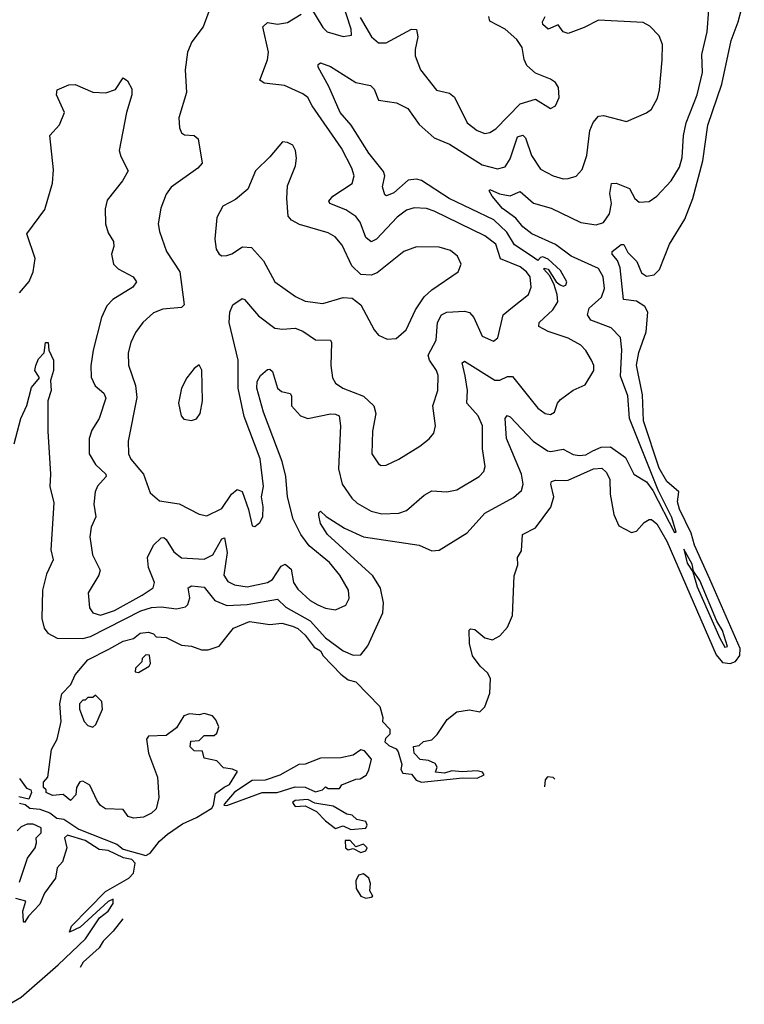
# Model space of a CAD drawing. Extents: x 2056909 to 2160450, y 827444 to 1016825.
# Tile 500 of 501: x 2153445 to 2156311, y 1008676 to 1012573. Entities that reach past the tile are written whole.
import ezdxf

# ---------------------------------------------------------------- set-up
doc = ezdxf.new("R2010")
doc.units = 0

msp = doc.modelspace()

# ---------------------------------------------------------------- linework, layer by layer
at = {"layer": '0CON10XD'}
for points in [[(2154595, 1012622), (2154645, 1012541.5), (2154661.9, 1012525), (2154725, 1012506.1), (2154758.2, 1012511.8), (2154757, 1012535), (2154699.1, 1012715)], [(2153797.7, 1010082.3), (2153855, 1010113.3), (2153896.2, 1010123.8), (2153922.5, 1010145), (2153955, 1010148.8), (2153975, 1010142.5), (2153985, 1010130), (2154025, 1010127.5), (2154085, 1010097.5), (2154125, 1010093.3), (2154165, 1010078.8), (2154190.7, 1010079.3), (2154235, 1010093.3), (2154291.2, 1010165), (2154355, 1010191.1), (2154435, 1010180), (2154482.5, 1010185), (2154525, 1010172.6), (2154545, 1010163.5), (2154575, 1010136.7), (2154610.2, 1010090.2), (2154635.3, 1010075.3), (2154646, 1010055), (2154715, 1009982.7), (2154745, 1009960), (2154775, 1009952.5), (2154870, 1009855), (2154881.7, 1009811.7), (2154880, 1009795), (2154910, 1009765), (2154910, 1009745), (2154891.7, 1009728.3), (2154890, 1009715), (2154905, 1009700), (2154935, 1009687.5), (2154942.5, 1009675), (2154957.5, 1009625), (2154952.5, 1009605), (2154960.7, 1009590.7), (2154995, 1009586.7), (2155013.9, 1009563.9), (2155035, 1009555.8), (2155197.7, 1009572.3), (2155255, 1009571.5), (2155282.5, 1009585), (2155275.7, 1009595.7), (2155255, 1009600.8), (2155195, 1009596), (2155155, 1009600.8), (2155125, 1009591.2), (2155090, 1009595), (2155096.7, 1009615), (2155089.3, 1009629.3), (2155061.7, 1009641.7), (2155030, 1009645), (2155005, 1009670), (2155003, 1009697), (2155025, 1009700), (2155043, 1009717), (2155075, 1009722.5), (2155096.1, 1009743.9), (2155136.1, 1009803.9), (2155175, 1009833.3), (2155225, 1009842), (2155265, 1009833.3), (2155285, 1009853.3), (2155305, 1009907.5), (2155308.1, 1009965), (2155296.8, 1009986.8), (2155266.2, 1010015), (2155236.7, 1010055), (2155224.2, 1010104.2), (2155223.6, 1010156.4), (2155228.3, 1010161.7), (2155245, 1010160), (2155285, 1010126.7), (2155315, 1010118.8), (2155345, 1010134), (2155375, 1010168.8), (2155394.4, 1010215), (2155401.4, 1010371.4), (2155415.8, 1010415.8), (2155414.2, 1010445), (2155429.6, 1010470.4), (2155434.4, 1010535), (2155485, 1010562.5), (2155545.7, 1010644.3), (2155558, 1010685), (2155546.2, 1010735), (2155549.4, 1010745), (2155565, 1010750.9), (2155600.3, 1010749.7), (2155615, 1010751.1), (2155715, 1010795.9), (2155748.3, 1010798.3), (2155765, 1010782.6), (2155779, 1010755), (2155781.3, 1010695), (2155794.8, 1010614.8), (2155815, 1010569.6), (2155865, 1010543.8), (2155885, 1010549.1), (2155915, 1010582.9), (2155935, 1010595.4), (2155945, 1010595.4), (2155965, 1010578.2), (2156005, 1010509.7), (2156199.7, 1010059.7), (2156225, 1010029), (2156255, 1010025.2), (2156276.9, 1010033.1), (2156293.6, 1010056.4), (2156295.6, 1010085), (2156175, 1010358.8), (2156115, 1010493.1), (2156101, 1010541), (2156055, 1010636.4), (2156047.1, 1010665), (2156051.9, 1010705), (2156005, 1010746), (2155975, 1010798.4), (2155912.1, 1010985), (2155908.3, 1011088.3), (2155885.2, 1011205.2), (2155894.4, 1011255.6), (2155922.9, 1011337.1), (2155930, 1011415), (2155917.8, 1011437.8), (2155885, 1011459.1), (2155833.5, 1011465), (2155820.8, 1011590.8), (2155809.8, 1011619.8), (2155789.1, 1011645), (2155788.6, 1011655), (2155825, 1011683.5), (2155835, 1011683.1), (2155851, 1011651), (2155886, 1011616), (2155905, 1011570.6), (2155925, 1011558.2), (2155955, 1011562.9), (2155975.8, 1011584.2), (2156015, 1011684.5), (2156076.1, 1011783.9), (2156108.1, 1011865), (2156147.7, 1012015), (2156166.8, 1012155), (2156222.5, 1012317.5), (2156259, 1012491), (2156287.2, 1012565), (2156311.4, 1012655)], [(2154193.8, 1012605), (2154171.5, 1012545), (2154126.7, 1012485), (2154109.1, 1012445), (2154099.5, 1012375), (2154105.5, 1012285), (2154074.5, 1012185), (2154076.9, 1012145), (2154086, 1012125), (2154096.9, 1012116.9), (2154135, 1012114.4), (2154150.9, 1012100.9), (2154166.7, 1012005), (2154150.6, 1011985), (2154045, 1011910), (2154025, 1011882.5), (2154003.1, 1011826.9), (2153993.6, 1011765), (2153998.5, 1011735), (2154026, 1011656), (2154079.1, 1011575), (2154095.5, 1011445), (2154085, 1011433.9), (2154012.1, 1011427.9), (2153975, 1011412.2), (2153931.9, 1011375), (2153903.5, 1011335), (2153884.6, 1011295), (2153874.6, 1011255), (2153876.1, 1011206.1), (2153904, 1011125), (2153908.1, 1011078.1), (2153874.7, 1010905.3), (2153875.4, 1010855), (2153885, 1010833.3), (2153935.4, 1010775), (2153961.1, 1010701.1), (2153998.3, 1010668.3), (2154076.7, 1010656.7), (2154155, 1010615.6), (2154185, 1010608.9), (2154245, 1010639.1), (2154282.7, 1010695), (2154305, 1010713.2), (2154325.3, 1010705.3), (2154350.7, 1010635), (2154365, 1010570), (2154375, 1010566.7), (2154395, 1010583.3), (2154407.1, 1010605), (2154408.9, 1010645), (2154401.5, 1010685), (2154410, 1010725), (2154396.2, 1010835), (2154333.2, 1011003.2), (2154309.2, 1011115), (2154310.2, 1011225), (2154273.3, 1011375), (2154276.7, 1011415), (2154288.7, 1011445), (2154325, 1011469.2), (2154335, 1011465.7), (2154390.4, 1011400.4), (2154455, 1011351.5), (2154485, 1011347.8), (2154535, 1011352.5), (2154565, 1011340.9), (2154615, 1011306.4), (2154674.4, 1011304.4), (2154678.9, 1011295), (2154676.5, 1011205), (2154682.3, 1011155), (2154694.7, 1011134.7), (2154724, 1011115), (2154805, 1011082.5), (2154846.2, 1011045), (2154854.6, 1011015), (2154841.2, 1010945), (2154837.8, 1010855), (2154864.6, 1010814.6), (2154875, 1010808.6), (2154895, 1010810), (2154945, 1010833.1), (2155027.5, 1010885), (2155065.4, 1010914.6), (2155083.2, 1010936.8), (2155090, 1010965), (2155080, 1011045), (2155099.6, 1011105), (2155100.4, 1011165), (2155094.6, 1011185), (2155066.3, 1011225), (2155061.6, 1011245), (2155093.2, 1011305), (2155098.1, 1011375), (2155113.6, 1011405), (2155135, 1011415.8), (2155205, 1011419.2), (2155224.3, 1011414.3), (2155241.5, 1011395), (2155275, 1011320), (2155318.8, 1011301.2), (2155336.6, 1011313.4), (2155357.7, 1011405), (2155395, 1011435.5), (2155457.9, 1011485), (2155468.9, 1011515), (2155463.9, 1011555), (2155450.4, 1011575), (2155425.4, 1011595), (2155346.6, 1011626.6), (2155328.1, 1011685), (2155285, 1011717.5), (2155085, 1011815.3), (2155054.7, 1011825.3), (2155005, 1011828.9), (2154975, 1011819.1), (2154938.8, 1011791.2), (2154856.2, 1011705), (2154835, 1011693.4), (2154815, 1011711.1), (2154792, 1011772), (2154775, 1011794.7), (2154735, 1011820), (2154672, 1011845), (2154667.8, 1011855), (2154683.4, 1011875), (2154760, 1011925), (2154768.2, 1011955), (2154759.2, 1011985), (2154717.8, 1012065), (2154601.8, 1012231.8), (2154584.8, 1012264.8), (2154565, 1012279.6), (2154492.6, 1012312.6), (2154411.8, 1012321.8), (2154395, 1012334.2), (2154425.8, 1012414.2), (2154430, 1012445), (2154406.7, 1012545), (2154425, 1012562.1), (2154465, 1012555.4), (2154505, 1012562.1), (2154558.6, 1012595)], [(2155467.8, 1011637.8), (2155402.5, 1011682.5), (2155372.1, 1011732.1), (2155320.5, 1011780.5), (2155144.7, 1011864.7), (2155035, 1011936.3), (2155015, 1011941.9), (2154982.2, 1011937.8), (2154925, 1011887.2), (2154895.8, 1011875.8), (2154889.4, 1011879.4), (2154880.8, 1011910.8), (2154889.8, 1011955), (2154885, 1011972.5), (2154825.8, 1012045), (2154756.1, 1012156.1), (2154712.5, 1012205), (2154668.5, 1012308.5), (2154626, 1012385), (2154626.2, 1012395), (2154635, 1012402), (2154675, 1012387.5), (2154774.6, 1012324.6), (2154833.1, 1012313.1), (2154847.3, 1012297.3), (2154865, 1012254.2), (2154935.7, 1012244.3), (2154981.2, 1012221.2), (2155025, 1012158.2), (2155085, 1012106), (2155145, 1012080.9), (2155275, 1011998.1), (2155335, 1011983.2), (2155365, 1011990.5), (2155385, 1012022.2), (2155415, 1012109.1), (2155435, 1012115.5), (2155445.6, 1012105.6), (2155469.2, 1012035), (2155505, 1011981.5), (2155555, 1011954.6), (2155595, 1011943.6), (2155615.4, 1011944.6), (2155646.2, 1011953.8), (2155669.5, 1011980.5), (2155688.4, 1012035), (2155700, 1012135), (2155714.1, 1012165.9), (2155735, 1012190.5), (2155755, 1012193.5), (2155845, 1012170.6), (2155925, 1012204.3), (2155945, 1012219.2), (2155967.6, 1012262.4), (2155976.2, 1012295), (2155986.5, 1012413.5), (2155987.3, 1012475), (2155975, 1012508.8), (2155937.9, 1012547.9), (2155911.8, 1012561.8), (2155735, 1012571.1), (2155678.6, 1012541.4), (2155615, 1012517.8), (2155595.6, 1012525), (2155575, 1012553.1), (2155535, 1012536), (2155515, 1012554.2), (2155512.9, 1012565), (2155523.6, 1012585)], [(2154628.8, 1010611.2), (2154628.3, 1010621.7), (2154635, 1010627.5), (2154657, 1010607), (2154730.5, 1010560.5), (2154805, 1010526.2), (2155025, 1010494), (2155075, 1010470.4), (2155105, 1010473.5), (2155215, 1010541.9), (2155285, 1010620.4), (2155398.2, 1010681.8), (2155430.2, 1010709.8), (2155436.6, 1010735), (2155430.5, 1010775), (2155371.4, 1010915), (2155365.4, 1010994.6), (2155373, 1011007), (2155385, 1011001.5), (2155476.7, 1010905), (2155533.5, 1010866.5), (2155546.3, 1010863.7), (2155595, 1010872.8), (2155635, 1010851.9), (2155657.9, 1010847.9), (2155685, 1010851.1), (2155712.9, 1010867.1), (2155745, 1010881.6), (2155782.6, 1010882.6), (2155840.9, 1010840.9), (2155875, 1010773.8), (2155925, 1010744.4), (2155950, 1010710), (2156035, 1010543.5), (2156042.5, 1010545), (2156025, 1010602.9), (2155971.2, 1010711.2), (2155857.3, 1010995), (2155850.6, 1011085), (2155821.9, 1011161.9), (2155826.9, 1011266.9), (2155821.2, 1011315), (2155785, 1011354), (2155705, 1011384.2), (2155690.7, 1011405), (2155698.2, 1011431.8), (2155746.9, 1011475), (2155758.5, 1011508.5), (2155753.5, 1011555), (2155735, 1011588.6), (2155627.2, 1011637.2), (2155565, 1011682.7), (2155471.1, 1011725), (2155435, 1011753), (2155407.8, 1011787.8), (2155355, 1011825.9), (2155314.8, 1011875), (2155302.9, 1011895), (2155305, 1011901.4), (2155343.6, 1011883.6), (2155384.8, 1011875.2), (2155425, 1011893.1), (2155477.1, 1011847.1), (2155547.1, 1011827.1), (2155665, 1011770.6), (2155725, 1011760.7), (2155755, 1011770), (2155778.3, 1011805), (2155786.4, 1011845), (2155780.2, 1011885), (2155785.8, 1011924.2), (2155805, 1011925.5), (2155857.5, 1011905), (2155878.6, 1011865), (2155895, 1011850.8), (2155935, 1011854), (2155965.5, 1011874.5), (2156021.9, 1011935), (2156055, 1011988.8), (2156065, 1012027.5), (2156070.6, 1012115), (2156081.1, 1012165), (2156125, 1012276), (2156146.3, 1012363.7), (2156143.3, 1012435), (2156164.7, 1012525), (2156171.5, 1012611.5)], [(2154792.2, 1012582.2), (2154837.3, 1012505), (2154865, 1012481.9), (2154895, 1012481.9), (2154995, 1012535.4), (2155014.4, 1012534.4), (2155020.4, 1012505), (2155009.1, 1012455), (2155009.8, 1012429.8), (2155030.4, 1012375), (2155094.3, 1012294.3), (2155145, 1012281.9), (2155165, 1012266.8), (2155215.3, 1012165.3), (2155255, 1012134.6), (2155285, 1012123.1), (2155305, 1012126.2), (2155328.5, 1012141.5), (2155425, 1012240.4), (2155485, 1012257.9), (2155545, 1012222), (2155565, 1012232), (2155578.6, 1012265), (2155576, 1012305), (2155564.2, 1012324.2), (2155545, 1012338), (2155485, 1012361.1), (2155451.5, 1012391.5), (2155441.3, 1012415), (2155433.1, 1012463.1), (2155411.5, 1012495), (2155366.2, 1012535), (2155305, 1012567.5), (2155300.5, 1012585)], [(2153445, 1011492.5), (2153482.6, 1011537.4), (2153498.9, 1011575), (2153507.2, 1011627.2), (2153473.3, 1011725), (2153545, 1011821.2), (2153574.6, 1011925.4), (2153579.3, 1011979.3), (2153564.2, 1012115), (2153603.2, 1012156.8), (2153622.2, 1012205), (2153591.4, 1012275), (2153594.1, 1012295.9), (2153640, 1012315), (2153665, 1012316.2), (2153735, 1012285.8), (2153785.9, 1012284.1), (2153823.8, 1012296.2), (2153855, 1012342.5), (2153871.2, 1012331.2), (2153888.9, 1012298.9), (2153889.5, 1012275), (2153868.1, 1012205), (2153839.5, 1012055), (2153845, 1012031.2), (2153874.2, 1011975), (2153852.5, 1011935), (2153791.7, 1011858.3), (2153783.9, 1011825), (2153785.4, 1011765), (2153795, 1011728.8), (2153816.9, 1011695), (2153818.1, 1011675), (2153808.9, 1011645), (2153816.9, 1011605), (2153835, 1011587.5), (2153894, 1011555), (2153907.5, 1011535), (2153892.5, 1011515), (2153813.8, 1011466.2), (2153789.5, 1011440.5), (2153769.6, 1011395), (2153736.1, 1011265), (2153726.6, 1011203.4), (2153727.9, 1011157.9), (2153743.8, 1011123.8), (2153777.8, 1011095), (2153786.4, 1011075), (2153760, 1010995), (2153731.3, 1010948.7), (2153719.6, 1010915), (2153719.6, 1010855), (2153745, 1010812.1), (2153786.7, 1010775), (2153788.1, 1010765), (2153753.3, 1010726.7), (2153743.8, 1010705), (2153738.8, 1010655), (2153746.2, 1010605), (2153728.5, 1010565), (2153723.1, 1010526.9), (2153733.6, 1010455), (2153763.8, 1010395), (2153758.5, 1010375), (2153716.7, 1010305), (2153720.9, 1010245), (2153734.3, 1010225), (2153765, 1010216.9), (2153820.9, 1010235), (2153930.4, 1010295), (2153972.9, 1010325), (2153978.7, 1010345), (2153954.4, 1010405), (2153951, 1010445), (2153975, 1010493.6), (2154005, 1010521.8), (2154015, 1010523.3), (2154025, 1010515.8), (2154055, 1010466.5), (2154085, 1010443.4), (2154175, 1010438.4), (2154209.2, 1010455), (2154245, 1010518.6), (2154255, 1010522), (2154265.9, 1010464.1), (2154253.4, 1010375), (2154269.3, 1010349.3), (2154295, 1010335.9), (2154345, 1010329.1), (2154425, 1010346.3), (2154445, 1010357.6), (2154480, 1010410), (2154495, 1010418.2), (2154518.6, 1010398.6), (2154528.1, 1010345), (2154545, 1010318.8), (2154593.8, 1010275), (2154625, 1010257.8), (2154655, 1010243.8), (2154695, 1010238.1), (2154735, 1010256), (2154748.3, 1010281.7), (2154745.5, 1010315), (2154711.8, 1010375), (2154670.3, 1010425), (2154590.2, 1010490.2), (2154557.6, 1010535), (2154526.6, 1010596.6), (2154504.8, 1010685), (2154498, 1010765), (2154484, 1010825), (2154409.2, 1011019.2), (2154383.4, 1011115), (2154385, 1011140.8), (2154398.1, 1011165), (2154425, 1011189.2), (2154435, 1011190), (2154445, 1011180), (2154465.5, 1011115), (2154481.3, 1011101.3), (2154515, 1011093.1), (2154520.4, 1011085), (2154521.1, 1011045), (2154555.8, 1011005.8), (2154585.3, 1010995.3), (2154675, 1011012.7), (2154695, 1011012.3), (2154708.9, 1011005), (2154714, 1010965), (2154706.5, 1010795), (2154721.1, 1010735), (2154759.1, 1010679.1), (2154779.9, 1010659.9), (2154835, 1010628.5), (2154877.4, 1010617.4), (2154945, 1010620), (2154975, 1010630), (2155045, 1010690.6), (2155075, 1010707.9), (2155135, 1010704.5), (2155175, 1010711.8), (2155262.5, 1010765), (2155281.4, 1010785), (2155286.5, 1010805), (2155275.3, 1010875), (2155275.8, 1010965), (2155258.2, 1011005), (2155213.4, 1011055), (2155217, 1011105), (2155207, 1011163), (2155195.5, 1011214.5), (2155205, 1011221.5), (2155325, 1011146.4), (2155345, 1011146.3), (2155375, 1011160.8), (2155395, 1011160.8), (2155495.3, 1011035.3), (2155524, 1011015), (2155545, 1011010.5), (2155560.5, 1011019.5), (2155572.6, 1011055), (2155585, 1011070.3), (2155635, 1011107), (2155681.6, 1011128.4), (2155715.7, 1011184.3), (2155715.8, 1011205), (2155706.8, 1011225), (2155685, 1011264), (2155665, 1011285.3), (2155615, 1011312.4), (2155535, 1011338.9), (2155498.5, 1011358.5), (2155500.4, 1011375), (2155554, 1011425), (2155573.4, 1011456.6), (2155571.7, 1011485), (2155557.6, 1011527.6), (2155540.7, 1011560.7), (2155518.1, 1011585), (2155520.2, 1011589.8), (2155535.6, 1011585), (2155567.9, 1011535), (2155583, 1011523), (2155595, 1011518.5), (2155605, 1011522.2), (2155608.9, 1011535), (2155585, 1011580), (2155535.4, 1011625), (2155515, 1011633.9), (2155505, 1011631.9), (2155495, 1011620), (2155467.8, 1011637.8)], [(2154898.3, 1011308.3), (2154935, 1011310.8), (2154973.8, 1011346.2), (2155011.5, 1011425), (2155045, 1011475.5), (2155075.8, 1011504.2), (2155180, 1011575), (2155191.1, 1011605), (2155177.1, 1011637.1), (2155149.5, 1011659.5), (2155105, 1011673.3), (2155015, 1011674.4), (2154964.3, 1011655), (2154859.2, 1011570.8), (2154835, 1011561.8), (2154795, 1011564.4), (2154759.1, 1011599.1), (2154720.7, 1011680.7), (2154693.5, 1011713.5), (2154665, 1011728.8), (2154552.6, 1011762.6), (2154519.9, 1011779.9), (2154507.5, 1011795), (2154501.4, 1011865), (2154504.2, 1011915.8), (2154536.7, 1011995), (2154540, 1012025), (2154536.7, 1012055), (2154525.9, 1012075.9), (2154505, 1012087.5), (2154485, 1012090), (2154435, 1012030), (2154377.5, 1011975), (2154347.8, 1011902.2), (2154298.9, 1011861.1), (2154248.8, 1011835), (2154225, 1011790), (2154217.8, 1011705), (2154223.1, 1011665), (2154234.4, 1011644.4), (2154245, 1011638.8), (2154265, 1011640), (2154285, 1011646), (2154326.1, 1011673.9), (2154361.8, 1011671.8), (2154409.2, 1011619.2), (2154455, 1011535.6), (2154536.9, 1011476.9), (2154575, 1011459.2), (2154645, 1011449.2), (2154725, 1011473.3), (2154760.3, 1011470.3), (2154794.2, 1011445), (2154847.5, 1011345), (2154864.6, 1011324.6), (2154898.3, 1011308.3)], [(2153423.9, 1010893.9), (2153450, 1010995), (2153473.8, 1011046.2), (2153492.4, 1011117.6), (2153523.8, 1011155), (2153516.6, 1011166.6), (2153505.7, 1011185), (2153508.9, 1011205), (2153519.5, 1011230.5), (2153542, 1011255), (2153547.5, 1011295), (2153558, 1011295), (2153561.2, 1011265), (2153578.8, 1011225), (2153578.8, 1011185), (2153567.5, 1011145), (2153570, 1011105), (2153556.5, 1011065), (2153556.9, 1010945), (2153567.8, 1010775), (2153564.4, 1010725), (2153581.1, 1010661.1), (2153569.2, 1010475), (2153578.2, 1010435), (2153551.9, 1010378.1), (2153536.2, 1010315), (2153533.4, 1010203.4), (2153541.8, 1010165), (2153556.7, 1010145), (2153594, 1010125), (2153695, 1010123.9), (2153725, 1010132.6), (2153925, 1010233.8), (2153966.1, 1010246.1), (2154005, 1010249.5), (2154065, 1010241.5), (2154100.6, 1010249.4), (2154110.8, 1010259.2), (2154118.1, 1010285), (2154111.5, 1010325), (2154125, 1010332.1), (2154175, 1010326.9), (2154217.3, 1010275), (2154264.9, 1010254.9), (2154345, 1010259.2), (2154465, 1010280.3), (2154498.4, 1010248.4), (2154593.8, 1010193.8), (2154655, 1010126.5), (2154725, 1010075.3), (2154765, 1010058.7), (2154795, 1010059.5), (2154822.1, 1010095), (2154881.6, 1010225), (2154884.7, 1010265), (2154872.6, 1010322.6), (2154841.9, 1010371.9), (2154662.3, 1010535), (2154635, 1010578.8), (2154628.8, 1010611.2)], [(2154125, 1010986.7), (2154145, 1010993.3), (2154158.8, 1011015), (2154168, 1011065), (2154165.8, 1011185.8), (2154155, 1011207.5), (2154135, 1011192.5), (2154106.2, 1011155), (2154085.9, 1011114.1), (2154072.9, 1011055), (2154083.8, 1011005), (2154095, 1010992.5), (2154125, 1010986.7)], [(2156235, 1010089.7), (2156245, 1010092.2), (2156225, 1010155.3), (2156202.4, 1010192.4), (2156135, 1010353.6), (2156110.6, 1010390.6), (2156105, 1010418.5), (2156072, 1010478), (2156085, 1010422.1), (2156107.5, 1010387.5), (2156125, 1010328.8), (2156215, 1010125.4), (2156235, 1010089.7)], [(2153445, 1009472.5), (2153467, 1009467), (2153485, 1009452.5), (2153525, 1009448), (2153565, 1009434), (2153592.4, 1009412.4), (2153619.5, 1009409.5), (2153679.7, 1009369.7), (2153830, 1009310), (2153855, 1009290), (2153945, 1009265.6), (2153961.4, 1009275), (2153998.1, 1009321.9), (2154030, 1009350), (2154089, 1009391), (2154144.2, 1009415), (2154205, 1009452.9), (2154212.2, 1009465), (2154219.3, 1009510.7), (2154254.4, 1009535.6), (2154275, 1009546.7), (2154307.5, 1009597.5), (2154287, 1009607), (2154251.7, 1009611.7), (2154225, 1009640), (2154175, 1009650), (2154168.3, 1009678.3), (2154135, 1009680), (2154120, 1009695), (2154121.7, 1009718.3), (2154155, 1009720), (2154175, 1009740), (2154215, 1009740), (2154225, 1009750), (2154232.5, 1009775), (2154221.7, 1009801.7), (2154208.3, 1009818.3), (2154175, 1009827.5), (2154155, 1009822.5), (2154116.4, 1009826.4), (2154095, 1009817.5), (2154065, 1009770), (2154025, 1009740), (2153955, 1009737.5), (2153947.5, 1009725), (2153955, 1009670), (2153990, 1009575), (2153996.2, 1009495), (2153985, 1009450), (2153967, 1009433), (2153935, 1009417.5), (2153895, 1009412.5), (2153875, 1009420), (2153855, 1009447.5), (2153785, 1009450), (2153765, 1009462.5), (2153751.7, 1009481.7), (2153723, 1009543), (2153695, 1009560), (2153683.3, 1009556.7), (2153670, 1009535), (2153667.5, 1009505), (2153647, 1009483), (2153617, 1009507), (2153575, 1009502.5), (2153550, 1009515), (2153550, 1009525), (2153540, 1009535), (2153540, 1009555), (2153556.7, 1009575), (2153571.2, 1009685), (2153594.1, 1009725.9), (2153610, 1009795), (2153603.8, 1009865), (2153612.5, 1009905), (2153648.3, 1009941.7), (2153665, 1009980), (2153715, 1010040), (2153797.7, 1010082.3)], [(2153915, 1009990), (2153957.5, 1010015), (2153962.5, 1010025), (2153958.3, 1010058.3), (2153945, 1010060), (2153930, 1010045), (2153928.3, 1010031.7), (2153903, 1010007), (2153902.5, 1009992.5), (2153915, 1009990)], [(2153735, 1009773.8), (2153746.1, 1009783.9), (2153772.5, 1009845), (2153770, 1009875), (2153745, 1009900), (2153735, 1009890), (2153715, 1009890), (2153705, 1009880), (2153695, 1009880), (2153682.5, 1009865), (2153682.5, 1009845), (2153700, 1009795), (2153715, 1009780), (2153735, 1009773.8)], [(2154265, 1009462.9), (2154405, 1009514.6), (2154463.3, 1009515), (2154535, 1009537.5), (2154575, 1009536), (2154615, 1009517.1), (2154643.3, 1009525), (2154655, 1009537.5), (2154665, 1009530), (2154710, 1009530), (2154720, 1009545), (2154775, 1009567.5), (2154791.7, 1009568.3), (2154816.4, 1009583.6), (2154827, 1009603), (2154837, 1009647), (2154809.3, 1009679.3), (2154795, 1009683.8), (2154765, 1009662.5), (2154715, 1009652), (2154635, 1009650), (2154575, 1009626.7), (2154550, 1009625), (2154475, 1009583.3), (2154416.4, 1009563.6), (2154365, 1009562.5), (2154295, 1009516.2), (2154255, 1009470), (2154252.5, 1009465), (2154265, 1009462.9)], [(2153445, 1009570), (2153472.3, 1009532.3), (2153490, 1009525), (2153492.5, 1009515), (2153481.7, 1009488.3), (2153442.5, 1009497.5)], [(2155561.6, 1009567.8), (2155555, 1009574.4), (2155532.8, 1009577.2), (2155523.9, 1009565), (2155521.5, 1009537.5)], [(2154755, 1009368), (2154815, 1009374), (2154820, 1009385), (2154815, 1009400), (2154778.3, 1009408.3), (2154760, 1009425), (2154739.3, 1009429.3), (2154685, 1009460), (2154612.8, 1009472.8), (2154585, 1009487.1), (2154535, 1009482.7), (2154523.9, 1009475), (2154535, 1009459.1), (2154575, 1009461.8), (2154619.7, 1009439.7), (2154655, 1009402.7), (2154695, 1009372.5), (2154725, 1009383.3), (2154755, 1009368)], [(2153445, 1009160), (2153476.7, 1009255), (2153506.7, 1009295), (2153512.5, 1009315), (2153510, 1009335), (2153530, 1009355), (2153530, 1009375), (2153499.3, 1009389.3), (2153475, 1009388.8), (2153451.7, 1009378.3), (2153435, 1009362.5)], [(2153403.6, 1008676.4), (2153451.1, 1008705), (2153597.3, 1008832.7), (2153706.1, 1008935), (2153761.1, 1009018.9), (2153795.6, 1009045), (2153815.6, 1009075), (2153815, 1009092.5), (2153795, 1009083.3), (2153685, 1008981.2), (2153642.5, 1008962.5), (2153650, 1008985), (2153785, 1009123.3), (2153877.5, 1009175), (2153896.2, 1009195), (2153901.9, 1009235), (2153889.2, 1009249.2), (2153855.4, 1009255.4), (2153795, 1009285.6), (2153759.4, 1009289.4), (2153705, 1009324.3), (2153634, 1009346), (2153622.5, 1009335), (2153632.5, 1009295), (2153615, 1009240), (2153593, 1009217), (2153586.7, 1009175), (2153543.9, 1009116.1), (2153525, 1009072.5), (2153480, 1009025), (2153465, 1009000), (2153460, 1009005), (2153457.5, 1009045), (2153470, 1009085), (2153430, 1009095)], [(2154795, 1009276.7), (2154815, 1009283.3), (2154820, 1009295), (2154805, 1009310), (2154775, 1009300), (2154752.5, 1009325), (2154732.5, 1009325), (2154734.6, 1009295), (2154745, 1009288), (2154765, 1009292.5), (2154795, 1009276.7)], [(2154815, 1009096.7), (2154835, 1009100), (2154842.5, 1009105), (2154830, 1009125), (2154832.5, 1009155), (2154826.7, 1009175), (2154805, 1009192.5), (2154785, 1009187.5), (2154774.5, 1009165.5), (2154776.2, 1009135), (2154795, 1009104), (2154815, 1009096.7)], [(2153853.2, 1009015), (2153815, 1008966.1), (2153775, 1008926.2), (2153759.9, 1008900.1), (2153696.6, 1008843.4), (2153684.9, 1008822.4)]]:
    msp.add_lwpolyline(points, dxfattribs=at)

doc.saveas('drawing.dxf')
